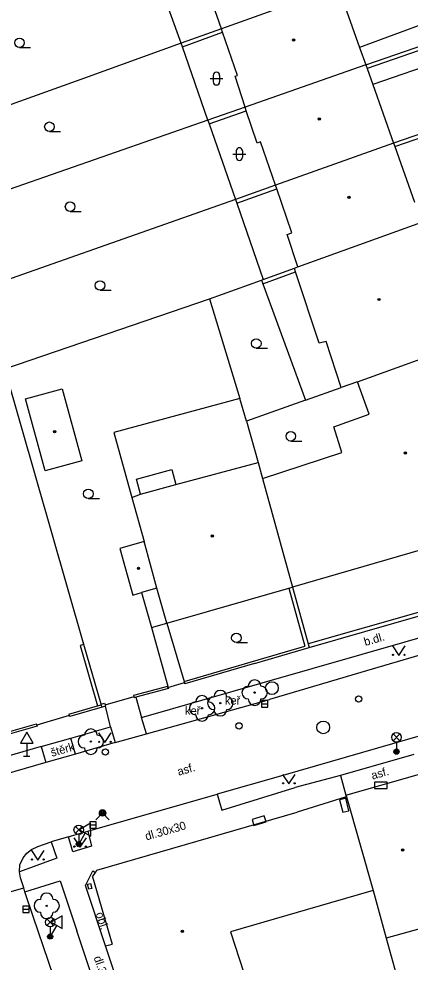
# Model space of a CAD drawing. Extents: x -596229 to -595156, y -1161237 to -1159376.
# Drawn here: x -596021.2 to -595990.5, y -1161042.3 to -1160968.3 of the extents above; entities that cross this region are included whole.
import ezdxf

# ---------------------------------------------------------------- set-up
doc = ezdxf.new("R2010")
doc.units = 0
for name, color, linetype in [('DOP - kresba z DSPS bez souradnic', 7, 'Continuous'), ('DOP - rozhrani ploch obecne', 7, 'Continuous'), ('Level 22', 7, 'Continuous'), ('Level 24', 7, 'Continuous'), ('Level 27', 7, 'Continuous'), ('Level 28', 7, 'Continuous'), ('Level 31', 7, 'Continuous'), ('Level 33', 7, 'Continuous'), ('Level 34', 7, 'Continuous'), ('Level 36', 7, 'Continuous'), ('Level 39', 7, 'Continuous'), ('silnoproud - povrch.  znaky a  RIS  skut. velikost', 7, 'Continuous'), ('Specificka linie pasportu komunikaci', 7, 'Continuous'), ('TM - budovy zdene_ betonove - VP', 7, 'Continuous'), ('TM - chodniky - VP', 7, 'Continuous'), ('TM - komunikace - VP', 7, 'Continuous'), ('TM - letecke snimky - pomocna linie', 7, 'Continuous'), ('TM - plot drateny_ kovovy - VP', 7, 'Continuous'), ('TM - podezdivka plotu - VP', 7, 'Continuous'), ('TM - popis povrchu', 7, 'Continuous'), ('TM - popis zelene', 7, 'Continuous'), ('TM - rozhrani mezi zpev. plochami mezi sebou - VP', 7, 'Continuous'), ('TM - rozhrani ploch obecne - VP', 7, 'Continuous'), ('TM - vjezd na pozemek', 7, 'Continuous'), ('TM - vstup do budovy - zdene_ betonove', 7, 'Continuous')]:
    doc.layers.add(name, color=color, linetype=linetype)

msp = doc.modelspace()

# ---------------------------------------------------------------- linework, layer by layer
at = {"layer": 'DOP - kresba z DSPS bez souradnic'}
for points in [[(-596008.38, -1160970.54), (-596005.22, -1160969.4)], [(-596006.28, -1160976.56), (-596003.36, -1160975.54)], [(-596004.11, -1160982.79), (-596000.97, -1160981.67)], [(-596002.06, -1160989.1), (-595999.5, -1160988.16)], [(-596011.98, -1161004.41), (-596009.2, -1161003.67)], [(-596009.2, -1161003.67), (-596008.88, -1161004.85)], [(-596011.66, -1161005.61), (-596011.98, -1161004.41)]]:
    msp.add_lwpolyline(points, dxfattribs=at)
at = {"layer": 'DOP - rozhrani ploch obecne'}
for points in [[(-596008.48, -1160970.25), (-596010.97, -1160963.37)], [(-596005.32, -1160969.12), (-596008.48, -1160970.25)], [(-596008.48, -1160970.25), (-596016.06, -1160973)], [(-596008.38, -1160970.54), (-596008.48, -1160970.25)], [(-596006.38, -1160976.28), (-596008.38, -1160970.54)], [(-596016.06, -1160973), (-596031.02, -1160978.36)], [(-596003.45, -1160975.26), (-596006.38, -1160976.28)], [(-596006.38, -1160976.28), (-596029.78, -1160984.44)], [(-596006.38, -1160976.28), (-596006.28, -1160976.56)], [(-596006.28, -1160976.56), (-596004.21, -1160982.51)], [(-596001.07, -1160981.39), (-596004.21, -1160982.51)], [(-596004.21, -1160982.51), (-596027.86, -1160990.81)], [(-596004.21, -1160982.51), (-596004.11, -1160982.79)], [(-596004.11, -1160982.79), (-596002.03, -1160988.77)], [(-596002.03, -1160988.77), (-595999.59, -1160987.88)], [(-596006.25, -1160990.3), (-596002.16, -1160988.82)], [(-596002.16, -1160988.82), (-596002.03, -1160988.77)], [(-596002.16, -1160988.82), (-596002.06, -1160989.1)], [(-596002.06, -1160989.1), (-595998.73, -1160998.24)], [(-596022.3, -1160995.78), (-596006.25, -1160990.3)], [(-596006.25, -1160990.3), (-596003.87, -1160998.1)], [(-595998.73, -1160998.24), (-595995.92, -1160997.25)], [(-596003.87, -1160998.1), (-596013.76, -1161000.76)], [(-596003.34, -1160999.88), (-596003.87, -1160998.1)], [(-595998.73, -1160998.24), (-596003.34, -1160999.88)], [(-596003.34, -1160999.88), (-596002.44, -1161003.11)], [(-596013.76, -1161000.76), (-596012.35, -1161005.85)], [(-595992.4, -1161040.4), (-595991.09, -1161045.09)]]:
    msp.add_lwpolyline(points, dxfattribs=at)
at = {"layer": 'Level 22'}
for centre in [(-596002.71, -1161021.15), (-596005.4, -1161021.98), (-596006.83, -1161022.38), (-596015.56, -1161024.99), (-596019.02, -1161037.86)]:
    msp.add_circle(centre, 0.05, dxfattribs=at)
for centre, start, end in [((-596003.21, -1161021.15), 90, 270), ((-596002.71, -1161020.65), 0, 180), ((-596002.21, -1161021.15), 270, 90), ((-596006.83, -1161021.88), 0, 180), ((-596005.9, -1161021.98), 90, 270), ((-596005.4, -1161021.48), 0, 180), ((-596004.9, -1161021.98), 270, 90), ((-596007.33, -1161022.38), 90, 270), ((-596006.33, -1161022.38), 270, 90), ((-596002.71, -1161021.65), 180, 0), ((-596006.83, -1161022.88), 180, 0), ((-596005.4, -1161022.48), 180, 0), ((-596016.06, -1161024.99), 90, 270), ((-596015.56, -1161024.49), 0, 180), ((-596015.06, -1161024.99), 270, 90), ((-596015.56, -1161025.49), 180, 0), ((-596019.02, -1161037.36), 0, 180), ((-596019.52, -1161037.86), 90, 270), ((-596018.52, -1161037.86), 270, 90), ((-596019.02, -1161038.36), 180, 0)]:
    msp.add_arc(centre, 0.5, start, end, dxfattribs=at)
at = {"layer": 'Level 24'}
for points in [[(-595993.298, -1161028.669), (-595992.298, -1161028.669), (-595992.298, -1161028.169), (-595993.298, -1161028.169)], [(-595996.041, -1161029.56), (-595995.793, -1161030.529), (-595995.308, -1161030.404), (-595995.557, -1161029.436)], [(-596001.95, -1161030.805), (-596002.911, -1161031.083), (-596002.772, -1161031.563), (-596001.811, -1161031.285)]]:
    msp.add_lwpolyline(points, close=True, dxfattribs=at)
at = {"layer": 'Level 27'}
for p, q in [((-596002.18, -1161022.03), (-596001.68, -1161022.03)), ((-596015.64, -1161031.52), (-596015.14, -1161031.52)), ((-596020.89, -1161038.13), (-596020.39, -1161038.13))]:
    msp.add_line(p, q, dxfattribs=at)
for points in [[(-596002.18, -1161022.28), (-596001.68, -1161022.28), (-596001.68, -1161021.78), (-596002.18, -1161021.78)], [(-596015.64, -1161031.77), (-596015.14, -1161031.77), (-596015.14, -1161031.27), (-596015.64, -1161031.27)], [(-596020.89, -1161038.38), (-596020.39, -1161038.38), (-596020.39, -1161037.88), (-596020.89, -1161037.88)]]:
    msp.add_lwpolyline(points, close=True, dxfattribs=at)
for centre in [(-596001.35, -1161020.8), (-595997.33, -1161023.88)]:
    msp.add_circle(centre, 0.5, dxfattribs=at)
at = {"layer": 'Level 28'}
for centre in [(-595994.55, -1161021.65), (-596003.93, -1161023.76)]:
    msp.add_circle(centre, 0.25, dxfattribs=at)
at = {"layer": 'Level 31'}
msp.add_lwpolyline([(-596015.17, -1161031.11), (-596014.64, -1161030.58), (-596014.11, -1161031.11)], dxfattribs=at)
for centre, radius in [((-596014.42, -1161025.81), 0.25), ((-596014.64, -1161030.58), 0.25), ((-596014.64, -1161030.58), 0.18), ((-596014.64, -1161030.58), 0.11)]:
    msp.add_circle(centre, radius, dxfattribs=at)
at = {"layer": 'Level 33'}
for p, q in [((-595991.845, -1161024.92), (-595991.315, -1161024.39)), ((-595991.845, -1161024.39), (-595991.315, -1161024.92)), ((-595991.58, -1161025.03), (-595991.58, -1161025.78)), ((-596016.775, -1161032.17), (-596016.245, -1161031.64)), ((-596016.775, -1161031.64), (-596016.245, -1161032.17)), ((-596016.51, -1161032.28), (-596016.51, -1161033.03)), ((-596019.015, -1161039.41), (-596018.485, -1161038.88)), ((-596019.015, -1161038.88), (-596018.485, -1161039.41)), ((-596018.75, -1161039.52), (-596018.75, -1161040.27))]:
    msp.add_line(p, q, dxfattribs=at)
for centre, radius in [((-595991.58, -1161024.655), 0.375), ((-595991.58, -1161025.78), 0.2), ((-595991.58, -1161025.78), 0.145), ((-595991.58, -1161025.78), 0.0876), ((-596016.51, -1161031.905), 0.375), ((-596016.51, -1161033.03), 0.2), ((-596016.51, -1161033.03), 0.145), ((-596016.51, -1161033.03), 0.0876), ((-596018.75, -1161039.145), 0.375), ((-596018.75, -1161040.27), 0.2), ((-596018.75, -1161040.27), 0.145), ((-596018.75, -1161040.27), 0.0876)]:
    msp.add_circle(centre, radius, dxfattribs=at)
at = {"layer": 'Level 34'}
for p, q in [((-596020.59, -1161025.112), (-596020.59, -1161026.13)), ((-596020.84, -1161026.13), (-596020.34, -1161026.13)), ((-596016.005, -1161032.146), (-596016.51, -1161033.03)), ((-596018.239, -1161039.39), (-596018.75, -1161040.27))]:
    msp.add_line(p, q, dxfattribs=at)
for points in [[(-596021.09, -1161025.112), (-596020.09, -1161025.112), (-596020.59, -1161024.246)], [(-596016.439, -1161031.898), (-596015.571, -1161032.394), (-596015.575, -1161031.394)], [(-596018.671, -1161039.139), (-596017.806, -1161039.641), (-596017.804, -1161038.641)]]:
    msp.add_lwpolyline(points, close=True, dxfattribs=at)
at = {"layer": 'Level 36'}
for p, q in [((-596021.16, -1160970.595), (-596020.285, -1160970.595)), ((-596005.956, -1160972.776), (-596005.956, -1160973.276)), ((-596005.456, -1160972.776), (-596005.456, -1160973.276)), ((-596006.206, -1160973.026), (-596005.206, -1160973.026)), ((-596018.81, -1160977.175), (-596017.935, -1160977.175)), ((-596004.156, -1160978.696), (-596004.156, -1160979.196)), ((-596003.656, -1160978.696), (-596003.656, -1160979.196)), ((-596004.406, -1160978.946), (-596003.406, -1160978.946)), ((-596017.19, -1160983.435), (-596016.315, -1160983.435)), ((-596014.84, -1160989.615), (-596013.965, -1160989.615)), ((-596002.58, -1160994.165), (-596001.705, -1160994.165)), ((-595999.87, -1161001.435), (-595998.995, -1161001.435)), ((-596015.76, -1161005.945), (-596014.885, -1161005.945)), ((-596004.14, -1161017.235), (-596003.265, -1161017.235))]:
    msp.add_line(p, q, dxfattribs=at)
for points in [[(-595991.9, -1161017.49), (-595991.4, -1161018.24), (-595990.9, -1161017.49)], [(-596014.96, -1161024.31), (-596014.46, -1161025.06), (-596013.96, -1161024.31)], [(-596000.52, -1161027.56), (-596000.02, -1161028.31), (-595999.52, -1161027.56)], [(-596016.9, -1161032.52), (-596016.4, -1161033.27), (-596015.9, -1161032.52)], [(-596020.22, -1161033.53), (-596019.72, -1161034.28), (-596019.22, -1161033.53)]]:
    msp.add_lwpolyline(points, dxfattribs=at)
for centre, radius in [((-596021.16, -1160970.22), 0.375), ((-596018.81, -1160976.8), 0.375), ((-596017.19, -1160983.06), 0.375), ((-596014.84, -1160989.24), 0.375), ((-596002.58, -1160993.79), 0.375), ((-595999.87, -1161001.06), 0.375), ((-596015.76, -1161005.57), 0.375), ((-596004.14, -1161016.86), 0.375), ((-595991.85, -1161018.19), 0.05), ((-595990.951, -1161018.19), 0.05), ((-596014.91, -1161025.01), 0.05), ((-596014.011, -1161025.01), 0.05), ((-596000.47, -1161028.26), 0.05), ((-595999.571, -1161028.26), 0.05), ((-596016.85, -1161033.22), 0.05), ((-596015.951, -1161033.22), 0.05), ((-596020.17, -1161034.23), 0.05), ((-596019.271, -1161034.23), 0.05)]:
    msp.add_circle(centre, radius, dxfattribs=at)
for centre, start, end in [((-596005.706, -1160972.776), 0, 180), ((-596005.706, -1160973.276), 180, 0), ((-596003.906, -1160978.696), 0, 180), ((-596003.906, -1160979.196), 180, 0)]:
    msp.add_arc(centre, 0.25, start, end, dxfattribs=at)
at = {"layer": 'Level 39'}
for centre, radius in [((-595999.65, -1160970.01), 0.09), ((-595999.65, -1160970.01), 0.0398), ((-595997.64, -1160976.2), 0.09), ((-595997.64, -1160976.2), 0.0398), ((-595995.31, -1160982.34), 0.09), ((-595995.31, -1160982.34), 0.0398), ((-595992.96, -1160990.34), 0.09), ((-595992.96, -1160990.34), 0.0398), ((-596018.41, -1161000.71), 0.09), ((-596018.41, -1161000.71), 0.0398), ((-595990.88, -1161002.38), 0.09), ((-595990.88, -1161002.38), 0.0398), ((-596006.03, -1161008.88), 0.09), ((-596006.03, -1161008.88), 0.0398), ((-596011.82, -1161011.41), 0.09), ((-596011.82, -1161011.41), 0.0398), ((-595991.1, -1161033.48), 0.09), ((-595991.1, -1161033.48), 0.0398), ((-596008.38, -1161039.87), 0.09), ((-596008.38, -1161039.87), 0.0398)]:
    msp.add_circle(centre, radius, dxfattribs=at)
at = {"layer": 'silnoproud - povrch.  znaky a  RIS  skut. velikost'}
msp.add_lwpolyline([(-596015.49, -1161036.51), (-596015.73, -1161036.56), (-596015.82, -1161036.16), (-596015.58, -1161036.11), (-596015.49, -1161036.51)], dxfattribs=at)
at = {"layer": 'Specificka linie pasportu komunikaci'}
msp.add_lwpolyline([(-596026.67, -1161038.12), (-596020.83, -1161036.44)], dxfattribs=at)
at = {"layer": 'TM - budovy zdene_ betonove - VP'}
for points in [[(-596005.32, -1160969.12), (-596006.83, -1160964.78)], [(-595996.15, -1160965.84), (-596005.32, -1160969.12)], [(-595996.07, -1160966.08), (-595994.47, -1160970.58)], [(-596005.22, -1160969.4), (-596005.32, -1160969.12)], [(-596004.06, -1160972.78), (-596005.22, -1160969.4)], [(-595994.47, -1160970.58), (-595993.98, -1160971.96)], [(-595993.98, -1160971.96), (-596003.45, -1160975.26)], [(-595993.98, -1160971.96), (-595993.88, -1160972.24)], [(-596004.24, -1160972.84), (-596004.06, -1160972.78)], [(-595993.88, -1160972.24), (-595993.43, -1160973.49)], [(-596003.45, -1160975.26), (-596004.24, -1160972.84)], [(-595993.43, -1160973.49), (-595991.8, -1160978.08)], [(-596003.36, -1160975.54), (-596003.45, -1160975.26)], [(-596002.52, -1160978.08), (-596003.36, -1160975.54)], [(-596002.25, -1160977.99), (-596002.52, -1160978.08)], [(-596001.07, -1160981.39), (-596002.25, -1160977.99)], [(-595991.8, -1160978.08), (-596001.07, -1160981.39)], [(-595991.8, -1160978.08), (-595991.7, -1160978.36)], [(-595991.7, -1160978.36), (-595990.16, -1160982.71)], [(-596000.97, -1160981.67), (-596001.07, -1160981.39)], [(-595999.78, -1160985.12), (-596000.97, -1160981.67)], [(-595999.32, -1160987.79), (-595989.6, -1160984.29)], [(-596000.16, -1160985.24), (-595999.78, -1160985.12)], [(-595999.32, -1160987.79), (-596000.16, -1160985.24)], [(-595999.59, -1160987.88), (-595999.32, -1160987.79)], [(-595999.5, -1160988.16), (-595999.59, -1160987.88)], [(-595997.64, -1160993.75), (-595999.5, -1160988.16)], [(-595997.1, -1160993.64), (-595997.64, -1160993.75)], [(-595995.92, -1160997.25), (-595997.1, -1160993.64)], [(-595994.64, -1160996.79), (-595986.24, -1160993.76)], [(-595994.64, -1160996.79), (-595995.92, -1160997.25)], [(-595993.73, -1160999.34), (-595994.64, -1160996.79)], [(-596020.69, -1160998.13), (-596017.82, -1160997.34)], [(-596017.82, -1160997.34), (-596016.27, -1161002.98)], [(-596019.14, -1161003.77), (-596020.69, -1160998.13)], [(-595996.5, -1161000.33), (-595993.73, -1160999.34)], [(-595995.86, -1161002.33), (-595996.5, -1161000.33)], [(-596002.1, -1161004.36), (-595995.86, -1161002.33)], [(-596016.27, -1161002.98), (-596019.14, -1161003.77)], [(-596008.88, -1161004.85), (-596002.44, -1161003.11)], [(-596002.44, -1161003.11), (-596002.1, -1161004.36)], [(-596002.1, -1161004.36), (-595999.73, -1161012.89)], [(-596011.66, -1161005.61), (-596008.88, -1161004.85)], [(-596012.35, -1161005.85), (-596011.66, -1161005.61)], [(-596012.35, -1161005.85), (-596011.38, -1161009.32)], [(-595981.33, -1161007.56), (-595999.73, -1161012.89)], [(-596011.38, -1161009.32), (-596013.28, -1161009.85)], [(-596010.37, -1161012.96), (-596011.38, -1161009.32)], [(-596013.28, -1161009.85), (-596012.27, -1161013.51)], [(-596012.27, -1161013.51), (-596011.58, -1161013.3)], [(-596010.37, -1161012.96), (-596011.58, -1161013.3)], [(-596009.61, -1161015.71), (-596010.37, -1161012.96)], [(-596009.61, -1161015.71), (-596000.02, -1161012.97)], [(-596000.02, -1161012.97), (-595999.73, -1161012.89)], [(-595995.54, -1161029.2), (-595989.77, -1161027.55)], [(-595995.51, -1161029.31), (-595995.61, -1161029.34)], [(-595995.54, -1161029.2), (-595995.51, -1161029.31)], [(-595995.51, -1161029.31), (-595993.42, -1161036.66)], [(-596015.2, -1161035.24), (-596015.09, -1161035.07), (-595999.36, -1161030.52)], [(-596015.42, -1161035.58), (-596015.2, -1161035.24)], [(-596015.42, -1161035.58), (-596013.88, -1161040.86)], [(-595993.42, -1161036.66), (-595996.76, -1161037.63)], [(-595993.42, -1161036.66), (-595992.4, -1161040.4)], [(-595996.76, -1161037.63), (-596004.61, -1161039.89)], [(-596004.61, -1161039.89), (-595999.72, -1161054.92)], [(-595989.45, -1161039.58), (-595992.4, -1161040.4)], [(-596014.42, -1161041.01), (-596013.88, -1161040.86)], [(-596010.91, -1161051.51), (-596014.42, -1161041.01)]]:
    msp.add_lwpolyline(points, dxfattribs=at)
at = {"layer": 'TM - chodniky - VP'}
for points in [[(-595994.27, -1161018.13), (-595973.66, -1161012.23)], [(-596002.12, -1161020.38), (-595994.27, -1161018.13)], [(-596011.58, -1161023.09), (-596002.12, -1161020.38)], [(-596011.2, -1161024.37), (-596011.58, -1161023.09)], [(-596017.12, -1161024.72), (-596014.01, -1161023.82)], [(-596014.01, -1161023.82), (-596013.65, -1161025.07)], [(-596019.46, -1161025.38), (-596017.12, -1161024.72)], [(-596019.46, -1161025.38), (-596027.75, -1161027.78)], [(-595990.22, -1161025.99), (-595995.97, -1161027.66)], [(-595995.97, -1161027.66), (-595999.53, -1161028.58)], [(-596005.28, -1161030.36), (-595999.53, -1161028.58)], [(-596005.64, -1161029.11), (-596005.28, -1161030.36)], [(-596015.51, -1161033.19), (-596016.98, -1161033.63), (-596017.32, -1161032.45)], [(-596015.8, -1161032), (-596015.51, -1161033.19)], [(-596018.67, -1161032.84), (-596018.22, -1161034.13), (-596021.15, -1161035.21)], [(-596014.42, -1161041.01), (-596015.99, -1161036.27), (-596015.41, -1161035.13)], [(-596015.41, -1161035.13), (-596015.2, -1161035.24)], [(-596020.73, -1161036.76), (-596017.97, -1161035.9)], [(-596017.97, -1161035.9), (-596016.66, -1161039.83)], [(-596013.16, -1161050.22), (-596015.94, -1161042.02), (-596016.66, -1161039.83)]]:
    msp.add_lwpolyline(points, dxfattribs=at)
at = {"layer": 'TM - komunikace - VP'}
for points in [[(-595974.35, -1161013.69), (-595993.94, -1161019.45)], [(-595971.74, -1161019.34), (-595972.15, -1161019.46), (-596000.5, -1161027.64)], [(-595993.94, -1161019.45), (-596001.53, -1161021.68)], [(-596011.2, -1161024.37), (-596001.53, -1161021.68)], [(-596013.65, -1161025.07), (-596011.2, -1161024.37)], [(-596013.65, -1161025.07), (-596016.76, -1161025.98)], [(-596016.76, -1161025.98), (-596019.1, -1161026.64)], [(-596019.1, -1161026.64), (-596027.4, -1161029.03)], [(-596000.5, -1161027.64), (-596005.64, -1161029.11)], [(-596015.8, -1161032), (-596005.64, -1161029.11)], [(-596017.32, -1161032.45), (-596018.67, -1161032.84)], [(-596017.32, -1161032.45), (-596017.07, -1161032.37), (-596015.8, -1161032)], [(-596020.57, -1161033.73), (-596020.22, -1161033.45), (-596019.73, -1161033.22), (-596018.67, -1161032.84)], [(-596021.15, -1161035.21), (-596021.12, -1161034.64), (-596020.87, -1161034.11), (-596020.57, -1161033.73)], [(-596020.83, -1161036.44), (-596021.08, -1161035.68), (-596021.15, -1161035.21)], [(-596020.73, -1161036.76), (-596020.83, -1161036.44)], [(-596020.08, -1161038.71), (-596020.73, -1161036.76)], [(-596016.09, -1161050.44), (-596020.08, -1161038.71)]]:
    msp.add_lwpolyline(points, dxfattribs=at)
at = {"layer": 'TM - letecke snimky - pomocna linie'}
for points in [[(-595989.08, -1160968.61), (-595994.47, -1160970.58)], [(-595987.98, -1160971.6), (-595993.43, -1160973.49)], [(-596010.81, -1161016.05), (-596009.53, -1161020.64)], [(-596009.61, -1161015.71), (-596008.25, -1161020.27)]]:
    msp.add_lwpolyline(points, dxfattribs=at)
at = {"layer": 'TM - plot drateny_ kovovy - VP'}
for points in [[(-595988.39, -1160970.48), (-595988.44, -1160970.35), (-595993.88, -1160972.24)], [(-595991.7, -1160978.36), (-595986.25, -1160976.48), (-595984.87, -1160980.42)], [(-595976.74, -1161011.13), (-595998.5, -1161017.32)], [(-596000.02, -1161012.97), (-595998.76, -1161017.52)], [(-596016.1, -1161017.39), (-596016.39, -1161017.47), (-596015.04, -1161022.19)], [(-596008.25, -1161020.27), (-595998.76, -1161017.52)], [(-596012.18, -1161021.35), (-596009.53, -1161020.64)], [(-596017.28, -1161022.83), (-596015.04, -1161022.19)], [(-596015.04, -1161022.19), (-596014.74, -1161022.1)], [(-596014.75, -1161022.05), (-596014.48, -1161021.97)], [(-596028.28, -1161025.99), (-596019.82, -1161023.59)]]:
    msp.add_lwpolyline(points, dxfattribs=at)
at = {"layer": 'TM - podezdivka plotu - VP'}
for points in [[(-595993.98, -1160971.96), (-595988.59, -1160970.08)], [(-595986.35, -1160976.2), (-595991.8, -1160978.08)], [(-595998.42, -1161017.61), (-595976.6, -1161011.34)], [(-596002.71, -1161018.88), (-595998.42, -1161017.61)], [(-595998.5, -1161017.32), (-595998.42, -1161017.61)], [(-596002.71, -1161018.88), (-596008.19, -1161020.47), (-596008.22, -1161020.37)], [(-596009.51, -1161020.74), (-596009.48, -1161020.84), (-596012.03, -1161021.52)], [(-596009.51, -1161020.74), (-596009.53, -1161020.64)], [(-596008.25, -1161020.27), (-596008.22, -1161020.37)], [(-596012.16, -1161021.45), (-596012.18, -1161021.35)], [(-596012.03, -1161021.52), (-596012.13, -1161021.55), (-596012.16, -1161021.45)], [(-596014.68, -1161022.3), (-596017.22, -1161023.03), (-596017.25, -1161022.94)], [(-596014.68, -1161022.3), (-596014.74, -1161022.1)], [(-596014.41, -1161022.22), (-596014.68, -1161022.3)], [(-596014.48, -1161021.97), (-596014.44, -1161022.12)], [(-596014.44, -1161022.12), (-596014.41, -1161022.22)], [(-596017.28, -1161022.83), (-596017.25, -1161022.94)], [(-596019.79, -1161023.69), (-596019.76, -1161023.79), (-596028.22, -1161026.19), (-596028.25, -1161026.09)], [(-596019.79, -1161023.69), (-596019.82, -1161023.59)]]:
    msp.add_lwpolyline(points, dxfattribs=at)
at = {"layer": 'TM - rozhrani mezi zpev. plochami mezi sebou - VP'}
for points in [[(-596012.03, -1161021.52), (-596011.58, -1161023.09)], [(-596014.01, -1161023.82), (-596014.41, -1161022.22)]]:
    msp.add_lwpolyline(points, dxfattribs=at)
at = {"layer": 'TM - rozhrani ploch obecne - VP'}
for points in [[(-596016.1, -1161017.39), (-596022.3, -1160995.78)], [(-596011.58, -1161013.3), (-596010.81, -1161016.05)], [(-595999.73, -1161012.89), (-595998.5, -1161017.32)], [(-596010.81, -1161016.05), (-596009.61, -1161015.71)], [(-596014.75, -1161022.05), (-596016.1, -1161017.39)], [(-596014.74, -1161022.1), (-596014.75, -1161022.05)], [(-596016.76, -1161025.98), (-596017.12, -1161024.72)], [(-596019.46, -1161025.38), (-596019.1, -1161026.64)], [(-595995.97, -1161027.66), (-595995.54, -1161029.2)]]:
    msp.add_lwpolyline(points, dxfattribs=at)
at = {"layer": 'TM - vjezd na pozemek'}
for points in [[(-596009.51, -1161020.74), (-596008.22, -1161020.37)], [(-596014.44, -1161022.12), (-596012.16, -1161021.45)], [(-596017.25, -1161022.94), (-596019.79, -1161023.69)]]:
    msp.add_lwpolyline(points, dxfattribs=at)
at = {"layer": 'TM - vstup do budovy - zdene_ betonove'}
msp.add_lwpolyline([(-595995.61, -1161029.34), (-595999.36, -1161030.52)], dxfattribs=at)

# ---------------------------------------------------------------- texts
at = {"layer": 'TM - popis povrchu'}
for s, rotation, p in [('b.dl.', 16.06001, (-595994.03, -1161017.5)), ('štěrk', 15.75118, (-596018.61, -1161026.18)), ('asf.', 16.06001, (-596008.67, -1161027.67)), ('asf.', 16.19511, (-595993.46, -1161027.98)), ('dl.30x30', 15.75451, (-596011.2, -1161032.74)), ('obl.', 288.32611, (-596015.19, -1161038.47)), ('dl.30x30', 288.48133, (-596015.35, -1161041.91))]:
    msp.add_text(s, height=0.65, rotation=rotation, dxfattribs=at).set_placement(p)
at = {"layer": 'TM - popis zelene'}
for p in [(-596005.04, -1161022.09), (-596008.17, -1161022.89)]:
    msp.add_text('keř', height=0.65, dxfattribs=at).set_placement(p)

doc.saveas('drawing.dxf')
